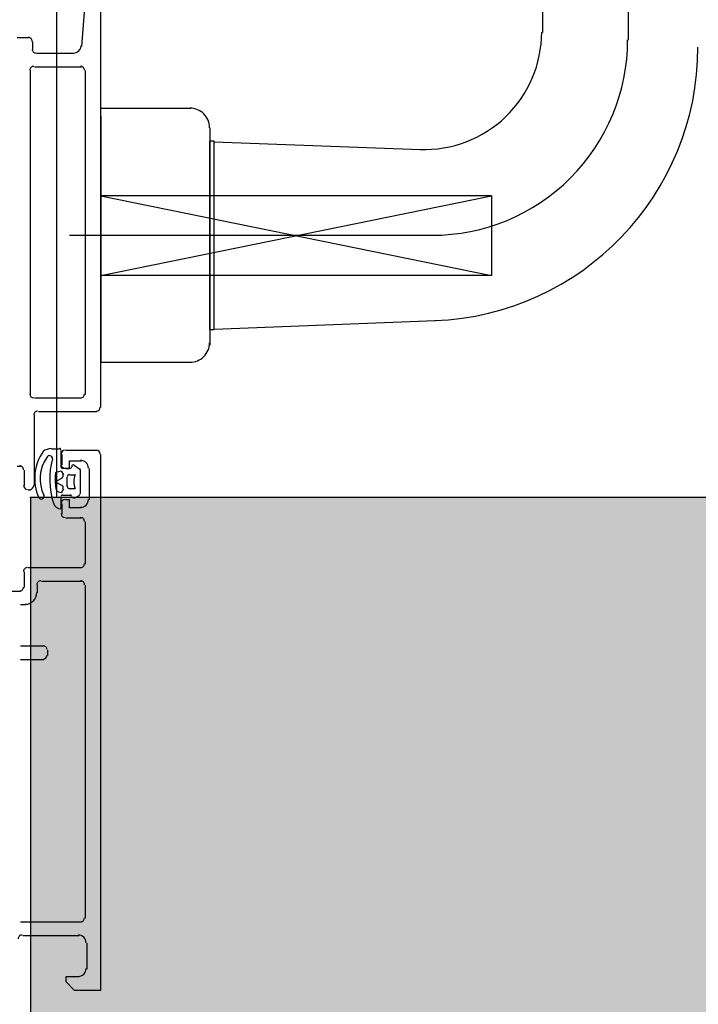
# Model space of a CAD drawing. Extents: x 2 to 87, y -108 to 11.
# Tile 338 of 352: x 49.8262 to 49.9131, y -12.3479 to -12.222. Entities that reach past the tile are written whole.
import ezdxf

# ---------------------------------------------------------------- set-up
doc = ezdxf.new("R2010")
doc.units = 0
doc.header["$MEASUREMENT"] = 0
for name, color, linetype in [('13', 7, 'CONTINUOUS'), ('25', 7, 'CONTINUOUS'), ('32', 7, 'CONTINUOUS'), ('6', 7, 'CONTINUOUS'), ('8', 7, 'CONTINUOUS')]:
    doc.layers.add(name, color=color, linetype=linetype)

msp = doc.modelspace()

# ---------------------------------------------------------------- linework, layer by layer
at = {"layer": '13', "color": 62, "linetype": 'Continuous'}
msp.add_line((49.83090000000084, -11.18309999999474), (49.83090000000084, -12.28310000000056), dxfattribs=at)
at = {"layer": '25', "color": 62, "linetype": 'Continuous'}
for p, q in [((50.02759999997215, -12.28310000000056), (49.82759999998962, -12.28310000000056)), ((49.82759999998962, -12.28310000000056), (49.82759999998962, -12.35610000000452))]:
    msp.add_line(p, q, dxfattribs=at)
msp.add_point((49.82759999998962, -12.28310000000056), dxfattribs=at)
for points in [[(49.82759999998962, -12.28310000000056), (49.82759999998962, -12.28310000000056), (50.02759999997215, -12.28310000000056)], [(49.82759999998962, -12.28310000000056), (49.82759999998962, -12.35610000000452), (50.02759999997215, -12.35610000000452)], [(49.82759999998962, -12.28310000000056), (50.02759999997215, -12.28310000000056), (50.02759999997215, -12.35610000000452)]]:
    msp.add_solid(points, dxfattribs=at)
at = {"layer": '32', "color": 62, "linetype": 'Continuous'}
for p, q in [((49.89309999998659, -12.15140000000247), (49.89309999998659, -12.22359999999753)), ((49.83659999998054, -12.27160000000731), (49.83659999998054, -12.19960000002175)), ((49.82739999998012, -12.22430000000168), (49.82589999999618, -12.22430000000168)), ((49.82789999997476, -12.22580000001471), (49.82789999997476, -12.22479999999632)), ((49.83309999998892, -12.22630000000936), (49.82839999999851, -12.22630000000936)), ((49.82809999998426, -12.22800000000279), (49.83409999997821, -12.22800000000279)), ((49.82759999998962, -12.26990000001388), (49.82759999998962, -12.22849999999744)), ((49.83459999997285, -12.22849999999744), (49.83459999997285, -12.26990000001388)), ((49.85109999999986, -12.23759999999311), (49.87749999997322, -12.2386000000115)), ((49.83409999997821, -12.27040000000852), (49.82809999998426, -12.27040000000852)), ((49.82859999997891, -12.27210000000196), (49.83609999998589, -12.27210000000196)), ((49.82809999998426, -12.28160000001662), (49.82809999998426, -12.2725999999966)), ((49.83129999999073, -12.27689999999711), (49.83029999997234, -12.27689999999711)), ((49.83150000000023, -12.27920000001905), (49.83150000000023, -12.27710000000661)), ((49.83609999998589, -12.27710000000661), (49.83209999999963, -12.27710000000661)), ((49.83159999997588, -12.27760000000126), (49.83159999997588, -12.2789000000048)), ((49.82589999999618, -12.2791000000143), (49.82629999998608, -12.2791000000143)), ((49.82679999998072, -12.27960000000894), (49.82679999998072, -12.28160000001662)), ((49.83269999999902, -12.27939999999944), (49.83169999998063, -12.27939999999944)), ((49.83389999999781, -12.27950000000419), (49.83319999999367, -12.27900000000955)), ((49.83399999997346, -12.28260000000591), (49.83399999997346, -12.27960000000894)), ((49.8350999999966, -12.27939999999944), (49.8350999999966, -12.28340000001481)), ((49.83229999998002, -12.28170000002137), (49.83229999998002, -12.28049999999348)), ((49.83259999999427, -12.28020000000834), (49.83329999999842, -12.28020000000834)), ((49.82729999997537, -12.28210000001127), (49.82759999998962, -12.28210000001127)), ((49.83329999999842, -12.28200000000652), (49.83259999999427, -12.28200000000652)), ((49.83150000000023, -12.2846000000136), (49.83150000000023, -12.28299999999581)), ((49.83169999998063, -12.28280000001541), (49.83269999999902, -12.28280000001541)), ((49.83319999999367, -12.28320000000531), (49.83389999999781, -12.28280000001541)), ((49.83159999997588, -12.28390000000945), (49.83159999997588, -12.28520000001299)), ((49.83209999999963, -12.28570000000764), (49.83409999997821, -12.28570000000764)), ((49.83459999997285, -12.28620000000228), (49.83459999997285, -12.29159999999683)), ((49.83409999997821, -12.29210000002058), (49.82729999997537, -12.29210000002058)), ((49.82679999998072, -12.29260000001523), (49.82679999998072, -12.29459999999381)), ((49.82849999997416, -12.29529999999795), (49.82849999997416, -12.29430000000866)), ((49.8289999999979, -12.29380000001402), (49.83409999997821, -12.29380000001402)), ((49.83459999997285, -12.29430000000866), (49.83459999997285, -12.33689999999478)), ((49.82629999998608, -12.29510000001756), (49.824099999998, -12.29510000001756)), ((49.82629999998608, -12.29680000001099), (49.82699999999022, -12.29680000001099)), ((49.82929999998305, -12.30210000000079), (49.82629999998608, -12.30210000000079)), ((49.82979999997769, -12.30329999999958), (49.82979999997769, -12.30259999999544)), ((49.82629999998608, -12.30379999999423), (49.82929999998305, -12.30379999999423)), ((49.83409999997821, -12.33740000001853), (49.82629999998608, -12.33740000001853)), ((49.82660000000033, -12.33910000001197), (49.83379999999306, -12.33910000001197)), ((49.83479999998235, -12.34010000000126), (49.83479999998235, -12.34340000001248))]:
    msp.add_line(p, q, dxfattribs=at)
for points in [[(49.83459999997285, -12.20819999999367), (49.83459999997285, -12.21929999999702), (49.83409999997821, -12.22539999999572)], [(49.83659999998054, -12.23430000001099), (49.83659999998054, -12.2333000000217), (49.84809999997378, -12.2333000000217)], [(49.83659999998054, -12.23610000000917), (49.83659999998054, -12.23430000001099), (49.83659999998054, -12.23610000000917), (49.83659999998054, -12.26310000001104), (49.83659999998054, -12.26480000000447), (49.83659999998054, -12.26579999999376), (49.84809999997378, -12.26579999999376)], [(49.85059999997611, -12.26360000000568), (49.85059999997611, -12.26330000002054), (49.85059999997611, -12.23579999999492)], [(49.87939999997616, -12.26050000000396), (49.85109999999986, -12.261599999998), (49.85109999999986, -12.23750000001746), (49.85050000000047, -12.23750000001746), (49.85050000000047, -12.261599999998), (49.85109999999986, -12.261599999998), (49.85109999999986, -12.25920000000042), (49.85109999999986, -12.24000000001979), (49.85109999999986, -12.23759999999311)], [(49.83379999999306, -12.34440000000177), (49.83209999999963, -12.34440000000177), (49.83209999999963, -12.34500000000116), (49.83319999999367, -12.3460999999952), (49.83659999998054, -12.3460999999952), (49.83659999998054, -12.27760000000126)], [(49.83209999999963, -12.27939999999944), (49.83259999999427, -12.27939999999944), (49.83259999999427, -12.27840000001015), (49.83409999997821, -12.27840000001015)], [(49.83109999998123, -12.27980000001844), (49.83150000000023, -12.27970000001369), (49.83179999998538, -12.28020000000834)], [(49.83169999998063, -12.28059999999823), (49.83079999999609, -12.28110000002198), (49.83169999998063, -12.28160000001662)], [(49.83179999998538, -12.28200000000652), (49.83150000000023, -12.28250000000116), (49.83119999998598, -12.28239999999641)], [(49.83409999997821, -12.2844000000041), (49.83259999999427, -12.2844000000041), (49.83259999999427, -12.28340000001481), (49.83209999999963, -12.28340000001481)]]:
    msp.add_lwpolyline(points, dxfattribs=at)
for centre, radius, start, end in [((49.81670790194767, -12.21100822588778), 0.01299986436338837, 299.9974861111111, 0.002150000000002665), ((49.82730762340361, -12.22475139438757), 0.0004999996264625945, 359.9999583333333, 90.00004444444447), ((49.87800763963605, -12.22357501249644), 0.01499999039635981, 267.8054888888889, 3.611111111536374e-05), ((49.83307650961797, -12.22525139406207), 0.001000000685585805, 270.000025, 355.9144083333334), ((49.87800760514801, -12.22549097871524), 0.03500002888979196, 272.1945305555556, 359.9999583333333), ((49.82830762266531, -12.22575139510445), 0.000499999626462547, 179.9999583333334, 270.0000444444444), ((49.82800762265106, -12.2284513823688), 0.0004999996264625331, 89.99995833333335, 180.0000444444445), ((49.8340076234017, -12.2284513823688), 0.000499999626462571, 359.9999583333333, 90.00004444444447), ((49.84800768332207, -12.23580136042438), 0.002499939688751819, 359.9991444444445, 90.0013805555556), ((49.8480076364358, -12.26330140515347), 0.002499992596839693, 269.9996916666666, 0.0001694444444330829), ((49.82800768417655, -12.26985133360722), 0.0005000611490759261, 180.0122777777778, 269.9929972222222), ((49.83400760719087, -12.26985137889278), 0.0005000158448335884, 270.0018166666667, 359.9981861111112), ((49.82850759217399, -12.27255136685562), 0.000499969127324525, 89.99210833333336, 180.0035388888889), ((49.83600759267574, -12.2715513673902), 0.0005000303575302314, 270.0034777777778, 359.9965222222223), ((49.83415147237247, -12.28063878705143), 0.006024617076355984, 145.3495861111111, 204.0262555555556), ((49.83045591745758, -12.27898579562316), 0.002174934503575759, 94.50272499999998, 125.4199083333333), ((49.83129480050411, -12.27701592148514), 0.0001983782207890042, 0.1000555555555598, 91.0492166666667), ((49.83200765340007, -12.27755143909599), 0.0005000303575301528, 90.00347777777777, 179.9965222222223), ((49.83600760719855, -12.27755142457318), 0.000500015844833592, 0.001816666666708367, 89.99818611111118), ((49.83372945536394, -12.28071972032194), 0.004905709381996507, 145.7932583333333, 205.1563833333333), ((49.83001965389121, -12.27811851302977), 0.0003810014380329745, 354.0479888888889, 155.7164611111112), ((49.8400490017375, -12.28077906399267), 0.01000000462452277, 164.8050472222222, 197.6472111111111), ((49.83400759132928, -12.27935144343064), 0.001000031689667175, 0.001816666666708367, 89.99818611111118), ((49.82620763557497, -12.27955138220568), 0.0004999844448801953, 359.9999361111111, 90.00178333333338), ((49.83169094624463, -12.27916281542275), 0.0001977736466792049, 179.9312305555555, 270.6440166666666), ((49.83200759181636, -12.27885144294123), 0.0004999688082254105, 179.9982583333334, 270.0079277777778), ((49.83266208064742, -12.27916149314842), 0.000199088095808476, 269.7382666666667, 359.9722138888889), ((49.83306087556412, -12.27912121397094), 0.0002037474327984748, 59.53977500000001, 191.4297055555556), ((49.83379478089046, -12.27957839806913), 0.0001943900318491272, 359.3557888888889, 60.27998888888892), ((49.84040507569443, -12.28077493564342), 0.009647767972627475, 175.6723305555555, 186.8884805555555), ((49.83108396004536, -12.28006954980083), 0.0002999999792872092, 103.7488555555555, 175.6724166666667), ((49.83147212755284, -12.28031915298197), 0.0003000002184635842, 299.2631250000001, 25.2537055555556), ((49.83258915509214, -12.28045858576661), 0.0002999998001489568, 90.00038333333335, 180.0000777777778), ((49.83575058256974, -12.28105858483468), 0.002620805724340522, 159.9153944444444, 200.0843027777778), ((49.82720768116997, -12.28155133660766), 0.0005000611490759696, 180.0070055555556, 269.987725), ((49.82750759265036, -12.28155136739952), 0.0005000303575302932, 270.0034777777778, 359.9965222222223), ((49.83132334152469, -12.28187209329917), 0.0005000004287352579, 186.8885138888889, 249.6735777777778), ((49.83147154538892, -12.2817976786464), 0.0003000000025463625, 335.3844888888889, 60.73649999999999), ((49.8325891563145, -12.28165858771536), 0.0003000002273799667, 180.0000833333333, 270.0009527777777), ((49.82897297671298, -12.28295742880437), 0.0003508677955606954, 202.5073222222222, 294.1200527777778), ((49.82897297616, -12.28295742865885), 0.0003508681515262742, 294.1201277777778, 25.73285833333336), ((49.83169213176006, -12.28296654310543), 0.0001979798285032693, 89.41528055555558, 180.2995194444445), ((49.83200765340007, -12.28385144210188), 0.0005000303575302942, 90.00347777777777, 179.9965222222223), ((49.83264549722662, -12.28297124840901), 0.0002026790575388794, 0.7561499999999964, 89.53130833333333), ((49.8330468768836, -12.28293113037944), 0.0002022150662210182, 190.6707777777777, 296.1988138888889), ((49.8337944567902, -12.28254120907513), 0.0001947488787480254, 295.7727972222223, 1.360352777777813), ((49.83400762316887, -12.28335141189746), 0.0009999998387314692, 269.9995333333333, 1.111111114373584e-05), ((49.83148733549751, -12.28353548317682), 0.001006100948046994, 195.8706111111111, 270.3881027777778), ((49.83200763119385, -12.28515140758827), 0.00050000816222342, 180.0009361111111, 269.9990666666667), ((49.83400759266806, -12.28615144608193), 0.0005000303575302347, 0.003477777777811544, 89.9965222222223), ((49.82720760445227, -12.29255139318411), 0.0004999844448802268, 89.99821666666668, 180.0000638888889), ((49.83400761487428, -12.2915514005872), 0.0005000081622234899, 270.0009361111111, 359.9990666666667), ((49.82620763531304, -12.29455141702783), 0.0004999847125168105, 270.0008833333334, 0.001752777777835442), ((49.82890760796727, -12.29425138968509), 0.0004999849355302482, 89.99655555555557, 180.0017277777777), ((49.83400762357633, -12.2942514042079), 0.000499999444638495, 359.9982166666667, 90.00006388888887), ((49.82690763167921, -12.295251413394), 0.001499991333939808, 269.9996694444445, 0.001516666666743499), ((49.82920765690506, -12.30255137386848), 0.000499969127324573, 359.9964611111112, 90.00789166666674), ((49.82920761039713, -12.30325138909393), 0.0005000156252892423, 270.0017888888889, 359.9938527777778), ((49.83400761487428, -12.3368513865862), 0.0005000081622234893, 270.0009361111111, 359.9990666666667), ((49.82650762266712, -12.33955139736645), 0.0004999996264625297, 89.99995833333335, 180.0000444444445), ((49.83370762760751, -12.34005139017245), 0.0009999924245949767, 359.9995666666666, 90.00043611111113), ((49.8337076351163, -12.34335140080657), 0.0009999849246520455, 269.9995944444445, 0.0004638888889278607)]:
    msp.add_arc(centre, radius, start, end, dxfattribs=at)
at = {"layer": '6', "color": 62, "linetype": 'Continuous'}
for p, q in [((49.82759999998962, -12.28310000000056), (49.82759999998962, -12.35610000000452)), ((50.02759999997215, -12.28310000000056), (49.82759999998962, -12.28310000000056))]:
    msp.add_line(p, q, dxfattribs=at)
at = {"layer": '8', "color": 62, "linetype": 'Continuous'}
for p, q in [((49.90409999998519, -12.22460000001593), (49.90409999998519, -12.15140000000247)), ((49.87909999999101, -12.2496000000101), (49.83259999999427, -12.2496000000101))]:
    msp.add_line(p, q, dxfattribs=at)
msp.add_lwpolyline([(49.886599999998, -12.2445000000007), (49.83659999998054, -12.2445000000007), (49.886599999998, -12.25470000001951), (49.83659999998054, -12.25470000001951), (49.886599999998, -12.2445000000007), (49.886599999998, -12.25470000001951)], dxfattribs=at)
msp.add_arc((49.87900764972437, -12.22455141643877), 0.02499998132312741, 269.9999583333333, 4.444444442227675e-05, dxfattribs=at)

doc.saveas('drawing.dxf')
